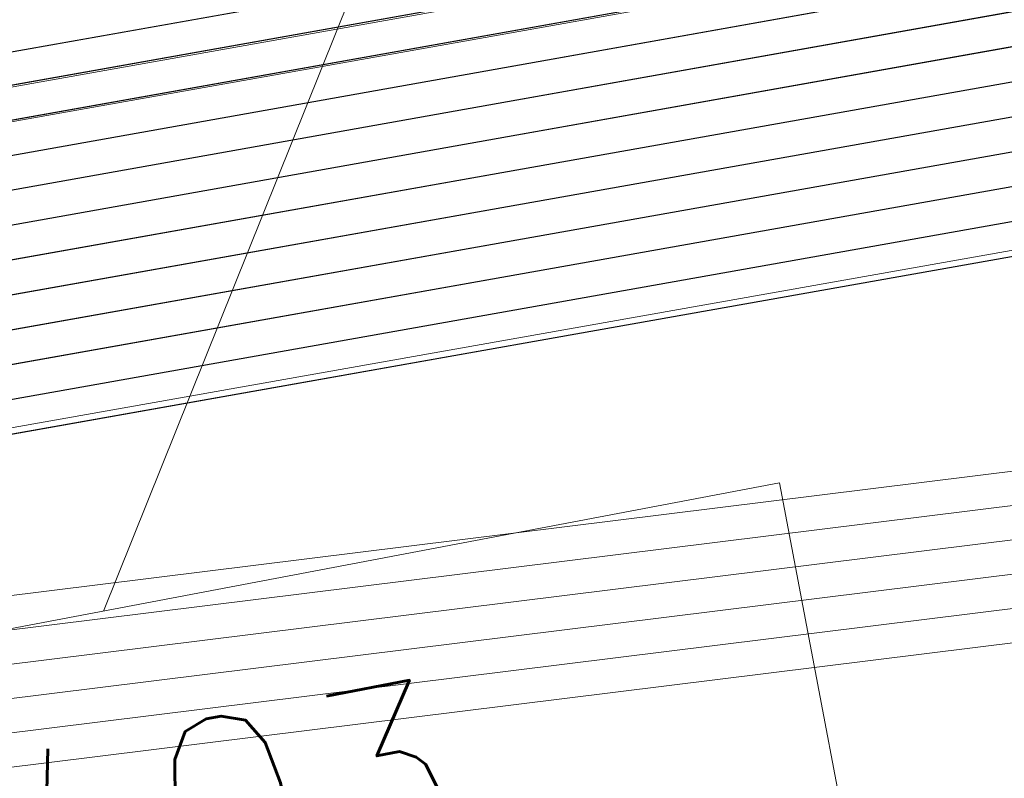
# Model space of a CAD drawing. Header units: metres. Extents: x -502 to 161, y -108 to 174.
# Tile 498 of 656: x -66.71 to -65.28, y -17.58 to -16.47. Entities that reach past the tile are written whole.
import ezdxf

# ---------------------------------------------------------------- set-up
doc = ezdxf.new("R2010")
doc.units = ezdxf.units.M
doc.header["$LTSCALE"] = 0.1
for name, color, linetype in [('BRI31-005.05-5p02-Koordinierung Lageplan 4. BA ZOB West 2022-06-15', 7, 'Continuous'), ('BRI31-005.06-5f07-Koordinierung Lageplan 4. BA ZOB Fernbusbahnh', 7, 'Continuous'), ('BRI32-005.02-5f05-Koordinierung Schemaplan 4 BA ZOB Teilbereich', 7, 'Continuous'), ('BRI32-005.03-5f06-Koordinierung Schemaplan 4 BA ZOB Teilbereich 2 Ost - Bahnhofsallee 2023-01-21', 7, 'Continuous')]:
    doc.layers.add(name, color=color, linetype=linetype)
doc.styles.add('Txt', font='txt_____.ttf')

msp = doc.modelspace()

# ---------------------------------------------------------------- linework, layer by layer
at = {"layer": 'BRI31-005.05-5p02-Koordinierung Lageplan 4. BA ZOB West 2022-06-15', "color": 116, "linetype": 'Continuous', "lineweight": 13, "true_color": 0x007f3f, "transparency": 33554687, "flags": 128}
for points in [[(-55.6527, -13.6584), (-59.3837, -14.2884), (-59.8707, -14.3754), (-61.3547, -14.6404), (-62.2037, -14.7924), (-62.5517, -14.8784), (-62.7277, -14.9854), (-63.4237, -15.4794), (-64.2987, -16.0824), (-64.8117, -16.1804), (-69.6547, -17.0434), (-75.4117, -17.9834), (-81.6807, -18.9484), (-88.8587, -20.2984), (-93.6347, -21.0284), (-98.8577, -21.9194)], [(-55.6447, -13.7074), (-59.3757, -14.3374), (-59.8617, -14.4244), (-61.3457, -14.6894), (-62.1937, -14.8414), (-62.5327, -14.9254), (-62.7007, -15.0274), (-63.3947, -15.5204), (-64.2787, -16.1294), (-64.8027, -16.2294), (-69.6467, -17.0924), (-75.4027, -18.0324), (-81.6717, -18.9974), (-88.8507, -20.3474), (-93.6267, -21.0774), (-98.8947, -21.9764)]]:
    msp.add_lwpolyline(points, dxfattribs=at)
at = {"layer": 'BRI31-005.05-5p02-Koordinierung Lageplan 4. BA ZOB West 2022-06-15', "color": 250, "linetype": 'Continuous', "lineweight": 25, "true_color": 0x333333, "transparency": 33554687, "flags": 128}
for points in [[(-179.1357, -29.7394), (-178.2047, -29.9074), (-176.5237, -30.3244), (-174.8367, -30.8434), (-162.8247, -32.5154), (-157.1227, -33.4214), (-150.6707, -32.1644), (-150.3757, -32.1054), (-126.7397, -27.5954), (-121.8107, -26.6854), (-104.5117, -23.3154), (-93.6067, -21.1744), (-88.8337, -20.4444), (-81.6527, -19.0944), (-75.3827, -18.1294), (-69.6317, -17.1894), (-64.2647, -16.2324), (-63.2977, -15.6984), (-62.6077, -15.0894), (-62.1947, -14.8414), (-59.6597, -14.3864), (-59.3767, -14.3364), (-55.6447, -13.7064)], [(-55.6367, -13.7554), (-59.3687, -14.3854), (-59.6507, -14.4354), (-62.1767, -14.8894), (-62.5777, -15.1304), (-63.2687, -15.7394), (-64.2477, -16.2804), (-69.6237, -17.2384), (-75.3737, -18.1784), (-81.6437, -19.1434), (-88.8257, -20.4934), (-93.5977, -21.2234), (-104.5017, -23.3644), (-121.8007, -26.7344), (-126.7307, -27.6444), (-150.3667, -32.1544), (-150.6607, -32.2134), (-157.1217, -33.4724), (-162.8317, -32.5644), (-174.8437, -30.8934), (-176.5357, -30.3734), (-178.2147, -29.9564), (-179.1357, -29.7904)], [(-55.6287, -13.8044), (-59.3607, -14.4344), (-59.6427, -14.4844), (-62.1587, -14.9374), (-62.5477, -15.1714), (-63.2397, -15.7804), (-64.2307, -16.3284), (-69.6157, -17.2874), (-75.3647, -18.2274), (-81.6347, -19.1924), (-88.8177, -20.5424), (-93.5887, -21.2724), (-104.4917, -23.4134), (-121.7907, -26.7834), (-126.7217, -27.6934), (-150.3577, -32.2034), (-150.6507, -32.2624), (-157.1207, -33.5234), (-162.8387, -32.6134), (-174.8507, -30.9434), (-176.5477, -30.4224), (-178.2247, -30.0054), (-179.1357, -29.8414)], [(-55.6207, -13.8534), (-59.3527, -14.4834), (-59.6277, -14.5324), (-62.1407, -14.9854), (-62.5177, -15.2124), (-63.2107, -15.8214), (-64.2137, -16.3764), (-69.6077, -17.3364), (-75.3557, -18.2764), (-81.6257, -19.2414), (-88.8097, -20.5914), (-93.5797, -21.3214), (-104.4817, -23.4624), (-121.7807, -26.8324), (-126.7127, -27.7424), (-150.3487, -32.2524), (-150.6407, -32.3114), (-157.1197, -33.5744), (-162.8457, -32.6624), (-174.8577, -30.9934), (-176.5597, -30.4714), (-178.2347, -30.0544), (-179.1357, -29.8924)], [(-55.6127, -13.9024), (-59.3447, -14.5324), (-59.6247, -14.5824), (-62.1227, -15.0334), (-62.4877, -15.2534), (-63.1817, -15.8624), (-64.1967, -16.4244), (-69.5997, -17.3854), (-75.3467, -18.3254), (-81.6167, -19.2904), (-88.8017, -20.6404), (-93.5707, -21.3704), (-104.4717, -23.5114), (-121.7707, -26.8814), (-126.7037, -27.7914), (-150.3397, -32.3014), (-150.6307, -32.3604), (-157.1187, -33.6254), (-162.8527, -32.7114), (-174.8647, -31.0434), (-176.5717, -30.5204), (-178.2447, -30.1034), (-179.1357, -29.9434)], [(-55.6047, -13.9514), (-59.3367, -14.5814), (-62.1047, -15.0814), (-62.4577, -15.2944), (-63.1527, -15.9034), (-64.1797, -16.4724), (-69.5917, -17.4344), (-75.3377, -18.3744), (-81.6077, -19.3394), (-88.7937, -20.6894), (-93.5617, -21.4194), (-104.4617, -23.5604), (-121.7607, -26.9304), (-126.6947, -27.8404), (-150.3307, -32.3504), (-150.6207, -32.4094), (-157.1177, -33.6764), (-162.8597, -32.7604), (-174.8717, -31.0934), (-176.5837, -30.5694), (-178.2547, -30.1524), (-179.1357, -29.9944)], [(-56.5667, -14.3244), (-56.9487, -14.6244), (-57.8377, -15.3484), (-58.3257, -15.4954), (-59.9937, -15.7044), (-61.6697, -15.9144), (-63.7887, -16.4534), (-69.5837, -17.4834), (-75.3287, -18.4234), (-81.5687, -19.5644), (-84.6457, -20.1594), (-93.6297, -21.6994), (-104.3877, -23.8594), (-121.7187, -27.1554), (-122.6217, -27.3224), (-126.1537, -27.9814), (-137.6357, -30.1594), (-150.2927, -32.5534), (-151.8867, -32.8594), (-157.0417, -33.8394), (-163.2567, -32.9244), (-174.3647, -31.3244), (-178.3997, -30.6854)], [(-56.5467, -14.3734), (-56.9177, -14.6634), (-57.8137, -15.3934), (-58.3107, -15.5434), (-58.9957, -15.6304), (-59.9877, -15.7544), (-61.6607, -15.9634), (-63.7777, -16.5024), (-69.5757, -17.5324), (-75.3197, -18.4724), (-81.5597, -19.6134), (-84.6367, -20.2084), (-93.6207, -21.7484), (-104.3777, -23.9084), (-121.7097, -27.2044), (-122.6127, -27.3714), (-126.1447, -28.0304), (-137.6267, -30.2084), (-150.2837, -32.6024), (-151.8777, -32.9084), (-157.0407, -33.8904), (-163.2637, -32.9734), (-174.3717, -31.3734), (-178.4067, -30.7344)], [(-56.5277, -14.4214), (-56.8867, -14.7024), (-57.7897, -15.4384), (-58.2967, -15.5914), (-58.9897, -15.6804), (-59.9817, -15.8044), (-61.6517, -16.0124), (-63.7667, -16.5514), (-69.5677, -17.5814), (-75.3107, -18.5214), (-81.5507, -19.6624), (-84.6277, -20.2574), (-93.6117, -21.7974), (-104.3677, -23.9574), (-121.7007, -27.2534), (-122.6037, -27.4204), (-126.1357, -28.0794), (-137.6177, -30.2574), (-150.2747, -32.6514), (-151.8687, -32.9574), (-154.1107, -33.3844)], [(-62.5057, -14.9114), (-62.7017, -15.0274), (-63.4007, -15.5204), (-64.2987, -16.1364), (-69.6477, -17.0914), (-75.4007, -18.0314), (-81.6707, -18.9964), (-88.8497, -20.3464), (-93.6247, -21.0764), (-104.5317, -23.2174), (-121.8307, -26.5874), (-126.7577, -27.4974), (-150.3937, -32.0074), (-150.6907, -32.0664), (-157.1247, -33.3194), (-162.8107, -32.4174), (-174.8227, -30.7434), (-176.4997, -30.2264), (-178.1847, -29.8094), (-179.1357, -29.6374)], [(-62.4797, -14.9544), (-62.6747, -15.0694), (-63.3727, -15.5614), (-64.2817, -16.1844), (-69.6397, -17.1404), (-75.3917, -18.0804), (-81.6617, -19.0454), (-88.8417, -20.3954), (-93.6157, -21.1254), (-104.5217, -23.2664), (-121.8207, -26.6364), (-126.7487, -27.5464), (-150.3847, -32.0564), (-150.6807, -32.1154), (-157.1237, -33.3704), (-162.8177, -32.4664), (-174.8297, -30.7934), (-176.5117, -30.2754), (-178.1947, -29.8584), (-179.1357, -29.6884)]]:
    msp.add_lwpolyline(points, dxfattribs=at)
at = {"layer": 'BRI31-005.05-5p02-Koordinierung Lageplan 4. BA ZOB West 2022-06-15', "color": 35, "linetype": 'Continuous', "lineweight": 13, "true_color": 0x99724c, "transparency": 33554687, "flags": 128}
msp.add_lwpolyline([(-56.5317, -14.4104), (-56.8937, -14.6954), (-57.7937, -15.4294), (-58.2987, -15.5824), (-58.9897, -15.6704), (-59.9837, -15.7944), (-61.6527, -16.0034), (-63.7687, -16.5424), (-69.5707, -17.5724), (-75.3137, -18.5124), (-81.5517, -19.6534), (-84.6287, -20.2484), (-93.6127, -21.7884), (-104.3697, -23.9484)], dxfattribs=at)
at = {"layer": 'BRI31-005.05-5p02-Koordinierung Lageplan 4. BA ZOB West 2022-06-15', "color": 7, "linetype": 'Continuous', "lineweight": 13, "transparency": 33554687, "flags": 128}
for points in [[(-61.4667, -16.5364), (-61.8967, -16.5874), (-64.8047, -17.0724), (-67.0677, -17.3534), (-81.2107, -19.8354), (-82.4137, -20.0454), (-83.9977, -20.3754), (-88.8717, -21.3944), (-93.5607, -22.0544), (-96.7847, -22.7254), (-98.7487, -23.1054), (-104.2927, -24.2564), (-104.8637, -24.3634), (-122.5617, -27.6464), (-126.0927, -28.3114), (-137.5747, -30.4814), (-151.2867, -33.0514), (-152.1117, -33.2054), (-156.9627, -34.1054), (-163.4867, -33.2114), (-174.4007, -31.5814), (-178.4277, -30.8814)], [(-61.4607, -16.5864), (-61.8897, -16.6374), (-64.7977, -17.1214), (-67.0607, -17.4024), (-81.2017, -19.8844), (-82.4047, -20.0944), (-83.9877, -20.4244), (-88.8627, -21.4434), (-93.5517, -22.1034), (-96.7747, -22.7744), (-98.7387, -23.1544), (-104.2827, -24.3054), (-104.8547, -24.4124), (-122.5527, -27.6954), (-126.0837, -28.3604), (-137.5657, -30.5304), (-151.2777, -33.1004), (-152.1027, -33.2544), (-156.9617, -34.1564), (-163.4937, -33.2604), (-174.4077, -31.6304), (-178.4347, -30.9304)], [(-178.4417, -30.9794), (-174.4147, -31.6794), (-163.5007, -33.3094), (-156.9607, -34.2074), (-152.0937, -33.3034), (-151.2687, -33.1494), (-137.5567, -30.5794), (-126.0747, -28.4094), (-122.5437, -27.7444), (-104.8457, -24.4614), (-104.2727, -24.3544), (-98.7287, -23.2034), (-96.7647, -22.8234), (-93.5427, -22.1524), (-88.8537, -21.4924), (-83.9777, -20.4734), (-82.3957, -20.1434), (-81.1927, -19.9334), (-67.0537, -17.4514), (-64.7907, -17.1704), (-61.8827, -16.6874), (-61.4547, -16.6364)], [(-61.4487, -16.6864), (-61.8757, -16.7374), (-64.7837, -17.2194), (-67.0467, -17.5004), (-81.1837, -19.9824), (-82.3867, -20.1924), (-83.9677, -20.5224), (-88.8447, -21.5414), (-93.5337, -22.2014), (-96.7547, -22.8724), (-98.7187, -23.2524), (-104.2627, -24.4034), (-104.8367, -24.5104), (-122.5347, -27.7934), (-126.0657, -28.4584), (-137.5477, -30.6284), (-151.2597, -33.1984), (-152.0847, -33.3524), (-156.9597, -34.2584), (-163.5077, -33.3584), (-174.4217, -31.7284), (-178.4487, -31.0284)], [(-178.4557, -31.0774), (-174.4287, -31.7774), (-163.5147, -33.4074), (-156.9587, -34.3094), (-152.0757, -33.4014), (-151.2507, -33.2474), (-137.5387, -30.6774), (-126.0567, -28.5074), (-122.5257, -27.8424), (-104.8277, -24.5594), (-104.2527, -24.4524), (-98.7087, -23.3014), (-96.7447, -22.9214), (-93.5247, -22.2504), (-88.8357, -21.5904), (-83.9577, -20.5714), (-82.3777, -20.2414), (-81.1747, -20.0314), (-67.0397, -17.5494), (-64.7767, -17.2684), (-61.8687, -16.7874), (-61.4427, -16.7364)], [(-178.4627, -31.1264), (-174.4357, -31.8264), (-163.5217, -33.4564), (-156.9577, -34.3604), (-152.0667, -33.4504), (-151.2417, -33.2964), (-137.5297, -30.7264), (-126.0477, -28.5564), (-122.5167, -27.8914), (-104.8187, -24.6084), (-104.2427, -24.5014), (-98.6987, -23.3504), (-96.7347, -22.9704), (-93.5157, -22.2994), (-88.8267, -21.6394), (-83.9477, -20.6204), (-82.3687, -20.2904), (-81.1657, -20.0804), (-67.0327, -17.5984), (-64.7697, -17.3174), (-61.8617, -16.8374), (-61.4367, -16.7864)]]:
    msp.add_lwpolyline(points, dxfattribs=at)
at = {"layer": 'BRI31-005.06-5f07-Koordinierung Lageplan 4. BA ZOB Fernbusbahnh', "color": 250, "linetype": 'Continuous', "lineweight": 20, "true_color": 0x333333, "transparency": 33554687, "flags": 128}
for points in [[(-179.1357, -29.7394), (-178.2047, -29.9074), (-176.5237, -30.3244), (-174.8367, -30.8434), (-162.8247, -32.5154), (-157.1227, -33.4214), (-150.6707, -32.1644), (-150.3757, -32.1054), (-126.7397, -27.5954), (-121.8107, -26.6854), (-104.5117, -23.3154), (-93.6067, -21.1744), (-88.8337, -20.4444), (-81.6527, -19.0944), (-75.3827, -18.1294), (-69.6317, -17.1894), (-64.2647, -16.2324), (-63.2977, -15.6984), (-62.6077, -15.0894), (-62.1947, -14.8414), (-59.6597, -14.3864), (-59.3767, -14.3364), (-55.6447, -13.7064)], [(-55.6367, -13.7554), (-59.3687, -14.3854), (-59.6507, -14.4354), (-62.1767, -14.8894), (-62.5777, -15.1304), (-63.2687, -15.7394), (-64.2477, -16.2804), (-69.6237, -17.2384), (-75.3737, -18.1784), (-81.6437, -19.1434), (-88.8257, -20.4934), (-93.5977, -21.2234), (-104.5017, -23.3644), (-121.8007, -26.7344), (-126.7307, -27.6444), (-150.3667, -32.1544), (-150.6607, -32.2134), (-157.1217, -33.4724), (-162.8317, -32.5644), (-174.8437, -30.8934), (-176.5357, -30.3734), (-178.2147, -29.9564), (-179.1357, -29.7904)], [(-55.6287, -13.8044), (-59.3607, -14.4344), (-59.6427, -14.4844), (-62.1587, -14.9374), (-62.5477, -15.1714), (-63.2397, -15.7804), (-64.2307, -16.3284), (-69.6157, -17.2874), (-75.3647, -18.2274), (-81.6347, -19.1924), (-88.8177, -20.5424), (-93.5887, -21.2724), (-104.4917, -23.4134), (-121.7907, -26.7834), (-126.7217, -27.6934), (-150.3577, -32.2034), (-150.6507, -32.2624), (-157.1207, -33.5234), (-162.8387, -32.6134), (-174.8507, -30.9434), (-176.5477, -30.4224), (-178.2247, -30.0054), (-179.1357, -29.8414)], [(-55.6207, -13.8534), (-59.3527, -14.4834), (-59.6277, -14.5324), (-62.1407, -14.9854), (-62.5177, -15.2124), (-63.2107, -15.8214), (-64.2137, -16.3764), (-69.6077, -17.3364), (-75.3557, -18.2764), (-81.6257, -19.2414), (-88.8097, -20.5914), (-93.5797, -21.3214), (-104.4817, -23.4624), (-121.7807, -26.8324), (-126.7127, -27.7424), (-150.3487, -32.2524), (-150.6407, -32.3114), (-157.1197, -33.5744), (-162.8457, -32.6624), (-174.8577, -30.9934), (-176.5597, -30.4714), (-178.2347, -30.0544), (-179.1357, -29.8924)], [(-55.6127, -13.9024), (-59.3447, -14.5324), (-59.6247, -14.5824), (-62.1227, -15.0334), (-62.4877, -15.2534), (-63.1817, -15.8624), (-64.1967, -16.4244), (-69.5997, -17.3854), (-75.3467, -18.3254), (-81.6167, -19.2904), (-88.8017, -20.6404), (-93.5707, -21.3704), (-104.4717, -23.5114), (-121.7707, -26.8814), (-126.7037, -27.7914), (-150.3397, -32.3014), (-150.6307, -32.3604), (-157.1187, -33.6254), (-162.8527, -32.7114), (-174.8647, -31.0434), (-176.5717, -30.5204), (-178.2447, -30.1034), (-179.1357, -29.9434)], [(-55.6047, -13.9514), (-59.3367, -14.5814), (-62.1047, -15.0814), (-62.4577, -15.2944), (-63.1527, -15.9034), (-64.1797, -16.4724), (-69.5917, -17.4344), (-75.3377, -18.3744), (-81.6077, -19.3394), (-88.7937, -20.6894), (-93.5617, -21.4194), (-104.4617, -23.5604), (-121.7607, -26.9304), (-126.6947, -27.8404), (-150.3307, -32.3504), (-150.6207, -32.4094), (-157.1177, -33.6764), (-162.8597, -32.7604), (-174.8717, -31.0934), (-176.5837, -30.5694), (-178.2547, -30.1524), (-179.1357, -29.9944)], [(-56.5667, -14.3244), (-56.9487, -14.6244), (-57.8377, -15.3484), (-58.3257, -15.4954), (-59.9937, -15.7044), (-61.6697, -15.9144), (-63.7887, -16.4534), (-69.5837, -17.4834), (-75.3287, -18.4234), (-81.5687, -19.5644), (-84.6457, -20.1594), (-93.6297, -21.6994), (-104.3877, -23.8594), (-121.7187, -27.1554), (-122.6217, -27.3224), (-126.1537, -27.9814), (-137.6357, -30.1594), (-150.2927, -32.5534), (-151.8867, -32.8594), (-157.0417, -33.8394), (-163.2567, -32.9244), (-174.3647, -31.3244), (-178.3997, -30.6854)], [(-56.5467, -14.3734), (-56.9177, -14.6634), (-57.8137, -15.3934), (-58.3107, -15.5434), (-58.9957, -15.6304), (-59.9877, -15.7544), (-61.6607, -15.9634), (-63.7777, -16.5024), (-69.5757, -17.5324), (-75.3197, -18.4724), (-81.5597, -19.6134), (-84.6367, -20.2084), (-93.6207, -21.7484), (-104.3777, -23.9084), (-121.7097, -27.2044), (-122.6127, -27.3714), (-126.1447, -28.0304), (-137.6267, -30.2084), (-150.2837, -32.6024), (-151.8777, -32.9084), (-157.0407, -33.8904), (-163.2637, -32.9734), (-174.3717, -31.3734), (-178.4067, -30.7344)], [(-62.5057, -14.9114), (-62.7017, -15.0274), (-63.4007, -15.5204), (-64.2987, -16.1364), (-69.6477, -17.0914), (-75.4007, -18.0314), (-81.6707, -18.9964), (-88.8497, -20.3464), (-93.6247, -21.0764), (-104.5317, -23.2174), (-121.8307, -26.5874), (-126.7577, -27.4974), (-150.3937, -32.0074), (-150.6907, -32.0664), (-157.1247, -33.3194), (-162.8107, -32.4174), (-174.8227, -30.7434), (-176.4997, -30.2264), (-178.1847, -29.8094), (-179.1357, -29.6374)], [(-62.4797, -14.9544), (-62.6747, -15.0694), (-63.3727, -15.5614), (-64.2817, -16.1844), (-69.6397, -17.1404), (-75.3917, -18.0804), (-81.6617, -19.0454), (-88.8417, -20.3954), (-93.6157, -21.1254), (-104.5217, -23.2664), (-121.8207, -26.6364), (-126.7487, -27.5464), (-150.3847, -32.0564), (-150.6807, -32.1154), (-157.1237, -33.3704), (-162.8177, -32.4664), (-174.8297, -30.7934), (-176.5117, -30.2754), (-178.1947, -29.8584), (-179.1357, -29.6884)]]:
    msp.add_lwpolyline(points, dxfattribs=at)
at = {"layer": 'BRI31-005.06-5f07-Koordinierung Lageplan 4. BA ZOB Fernbusbahnh', "color": 7, "linetype": 'Continuous', "lineweight": 9, "transparency": 33554687, "flags": 128}
for points in [[(-61.4667, -16.5364), (-61.8967, -16.5874), (-64.8047, -17.0724), (-67.0677, -17.3534), (-81.2107, -19.8354), (-82.4137, -20.0454), (-83.9977, -20.3754), (-88.8717, -21.3944), (-93.5607, -22.0544), (-96.7847, -22.7254), (-98.7487, -23.1054), (-104.2927, -24.2564), (-104.8637, -24.3634), (-122.5617, -27.6464), (-126.0927, -28.3114), (-137.5747, -30.4814), (-151.2867, -33.0514), (-152.1117, -33.2054), (-156.9627, -34.1054), (-163.4867, -33.2114), (-174.4007, -31.5814), (-178.4277, -30.8814)], [(-61.4607, -16.5864), (-61.8897, -16.6374), (-64.7977, -17.1214), (-67.0607, -17.4024), (-81.2017, -19.8844), (-82.4047, -20.0944), (-83.9877, -20.4244), (-88.8627, -21.4434), (-93.5517, -22.1034), (-96.7747, -22.7744), (-98.7387, -23.1544), (-104.2827, -24.3054), (-104.8547, -24.4124), (-122.5527, -27.6954), (-126.0837, -28.3604), (-137.5657, -30.5304), (-151.2777, -33.1004), (-152.1027, -33.2544), (-156.9617, -34.1564), (-163.4937, -33.2604), (-174.4077, -31.6304), (-178.4347, -30.9304)], [(-178.4417, -30.9794), (-174.4147, -31.6794), (-163.5007, -33.3094), (-156.9607, -34.2074), (-152.0937, -33.3034), (-151.2687, -33.1494), (-137.5567, -30.5794), (-126.0747, -28.4094), (-122.5437, -27.7444), (-104.8457, -24.4614), (-104.2727, -24.3544), (-98.7287, -23.2034), (-96.7647, -22.8234), (-93.5427, -22.1524), (-88.8537, -21.4924), (-83.9777, -20.4734), (-82.3957, -20.1434), (-81.1927, -19.9334), (-67.0537, -17.4514), (-64.7907, -17.1704), (-61.8827, -16.6874), (-61.4547, -16.6364)], [(-61.4487, -16.6864), (-61.8757, -16.7374), (-64.7837, -17.2194), (-67.0467, -17.5004), (-81.1837, -19.9824), (-82.3867, -20.1924), (-83.9677, -20.5224), (-88.8447, -21.5414), (-93.5337, -22.2014), (-96.7547, -22.8724), (-98.7187, -23.2524), (-104.2627, -24.4034), (-104.8367, -24.5104), (-122.5347, -27.7934), (-126.0657, -28.4584), (-137.5477, -30.6284), (-151.2597, -33.1984), (-152.0847, -33.3524), (-156.9597, -34.2584), (-163.5077, -33.3584), (-174.4217, -31.7284), (-178.4487, -31.0284)], [(-178.4557, -31.0774), (-174.4287, -31.7774), (-163.5147, -33.4074), (-156.9587, -34.3094), (-152.0757, -33.4014), (-151.2507, -33.2474), (-137.5387, -30.6774), (-126.0567, -28.5074), (-122.5257, -27.8424), (-104.8277, -24.5594), (-104.2527, -24.4524), (-98.7087, -23.3014), (-96.7447, -22.9214), (-93.5247, -22.2504), (-88.8357, -21.5904), (-83.9577, -20.5714), (-82.3777, -20.2414), (-81.1747, -20.0314), (-67.0397, -17.5494), (-64.7767, -17.2684), (-61.8687, -16.7874), (-61.4427, -16.7364)], [(-178.4627, -31.1264), (-174.4357, -31.8264), (-163.5217, -33.4564), (-156.9577, -34.3604), (-152.0667, -33.4504), (-151.2417, -33.2964), (-137.5297, -30.7264), (-126.0477, -28.5564), (-122.5167, -27.8914), (-104.8187, -24.6084), (-104.2427, -24.5014), (-98.6987, -23.3504), (-96.7347, -22.9704), (-93.5157, -22.2994), (-88.8267, -21.6394), (-83.9477, -20.6204), (-82.3687, -20.2904), (-81.1657, -20.0804), (-67.0327, -17.5984), (-64.7697, -17.3174), (-61.8617, -16.8374), (-61.4367, -16.7864)]]:
    msp.add_lwpolyline(points, dxfattribs=at)
at = {"layer": 'BRI32-005.02-5f05-Koordinierung Schemaplan 4 BA ZOB Teilbereich', "color": 116, "linetype": 'Continuous', "lineweight": 13, "true_color": 0x007f3f, "transparency": 33554687, "flags": 128}
for points in [[(-55.6527, -13.6584), (-59.3837, -14.2884), (-59.8707, -14.3754), (-61.3547, -14.6404), (-62.2037, -14.7924), (-62.5517, -14.8784), (-62.7277, -14.9854), (-63.4237, -15.4794), (-64.2987, -16.0824), (-64.8117, -16.1804), (-69.6547, -17.0434), (-75.4117, -17.9834), (-81.6807, -18.9484), (-88.8587, -20.2984), (-93.6347, -21.0284), (-98.8577, -21.9194)], [(-55.6447, -13.7074), (-59.3757, -14.3374), (-59.8617, -14.4244), (-61.3457, -14.6894), (-62.1937, -14.8414), (-62.5327, -14.9254), (-62.7007, -15.0274), (-63.3947, -15.5204), (-64.2787, -16.1294), (-64.8027, -16.2294), (-69.6467, -17.0924), (-75.4027, -18.0324), (-81.6717, -18.9974), (-88.8507, -20.3474), (-93.6267, -21.0774), (-98.8947, -21.9764)], [(-55.6367, -13.7564), (-59.3677, -14.3864), (-59.8527, -14.4734), (-61.3367, -14.7384), (-62.1837, -14.8904), (-62.5137, -14.9724), (-62.6737, -15.0694), (-63.3657, -15.5614), (-64.2587, -16.1764), (-64.7937, -16.2784), (-69.6387, -17.1414), (-75.3937, -18.0814), (-81.6627, -19.0464), (-88.8427, -20.3964), (-93.6187, -21.1264), (-96.6407, -21.6424), (-97.0907, -21.5164), (-97.3757, -21.1154), (-98.0337, -17.5034), (-97.8377, -17.4674)]]:
    msp.add_lwpolyline(points, dxfattribs=at)
at = {"layer": 'BRI32-005.02-5f05-Koordinierung Schemaplan 4 BA ZOB Teilbereich', "color": 251, "linetype": 'Continuous', "lineweight": 13, "true_color": 0x5b5b5b, "transparency": 33554687, "flags": 128}
msp.add_lwpolyline([(-97.9357, -17.4854), (-97.2817, -21.0754), (-97.0297, -21.4294), (-96.6357, -21.5404), (-93.6347, -21.0274), (-88.8597, -20.2974), (-81.6797, -18.9474), (-75.4097, -17.9824), (-69.6557, -17.0424), (-64.8117, -16.1804), (-64.2977, -16.0824), (-63.4227, -15.4794), (-62.7287, -14.9854), (-62.5527, -14.8794), (-62.2047, -14.7924), (-61.3547, -14.6404), (-59.8707, -14.3754), (-59.3847, -14.2874), (-55.6527, -13.6574)], dxfattribs=at)
at = {"layer": 'BRI32-005.02-5f05-Koordinierung Schemaplan 4 BA ZOB Teilbereich', "color": 250, "linetype": 'Continuous', "lineweight": 25, "true_color": 0x333333, "transparency": 33554687, "flags": 128}
for points in [[(-179.1357, -29.7394), (-178.2047, -29.9074), (-176.5237, -30.3244), (-174.8367, -30.8434), (-162.8247, -32.5154), (-157.1227, -33.4214), (-150.6707, -32.1644), (-150.3757, -32.1054), (-126.7397, -27.5954), (-121.8107, -26.6854), (-104.5117, -23.3154), (-93.6067, -21.1744), (-88.8337, -20.4444), (-81.6527, -19.0944), (-75.3827, -18.1294), (-69.6317, -17.1894), (-64.2647, -16.2324), (-63.2977, -15.6984), (-62.6077, -15.0894), (-62.1947, -14.8414), (-59.6597, -14.3864), (-59.3767, -14.3364), (-55.6447, -13.7064)], [(-55.6367, -13.7554), (-59.3687, -14.3854), (-59.6507, -14.4354), (-62.1767, -14.8894), (-62.5777, -15.1304), (-63.2687, -15.7394), (-64.2477, -16.2804), (-69.6237, -17.2384), (-75.3737, -18.1784), (-81.6437, -19.1434), (-88.8257, -20.4934), (-93.5977, -21.2234), (-104.5017, -23.3644), (-121.8007, -26.7344), (-126.7307, -27.6444), (-150.3667, -32.1544), (-150.6607, -32.2134), (-157.1217, -33.4724), (-162.8317, -32.5644), (-174.8437, -30.8934), (-176.5357, -30.3734), (-178.2147, -29.9564), (-179.1357, -29.7904)], [(-55.6287, -13.8044), (-59.3607, -14.4344), (-59.6427, -14.4844), (-62.1587, -14.9374), (-62.5477, -15.1714), (-63.2397, -15.7804), (-64.2307, -16.3284), (-69.6157, -17.2874), (-75.3647, -18.2274), (-81.6347, -19.1924), (-88.8177, -20.5424), (-93.5887, -21.2724), (-104.4917, -23.4134), (-121.7907, -26.7834), (-126.7217, -27.6934), (-150.3577, -32.2034), (-150.6507, -32.2624), (-157.1207, -33.5234), (-162.8387, -32.6134), (-174.8507, -30.9434), (-176.5477, -30.4224), (-178.2247, -30.0054), (-179.1357, -29.8414)], [(-55.6207, -13.8534), (-59.3527, -14.4834), (-59.6277, -14.5324), (-62.1407, -14.9854), (-62.5177, -15.2124), (-63.2107, -15.8214), (-64.2137, -16.3764), (-69.6077, -17.3364), (-75.3557, -18.2764), (-81.6257, -19.2414), (-88.8097, -20.5914), (-93.5797, -21.3214), (-104.4817, -23.4624), (-121.7807, -26.8324), (-126.7127, -27.7424), (-150.3487, -32.2524), (-150.6407, -32.3114), (-157.1197, -33.5744), (-162.8457, -32.6624), (-174.8577, -30.9934), (-176.5597, -30.4714), (-178.2347, -30.0544), (-179.1357, -29.8924)], [(-55.6127, -13.9024), (-59.3447, -14.5324), (-59.6247, -14.5824), (-62.1227, -15.0334), (-62.4877, -15.2534), (-63.1817, -15.8624), (-64.1967, -16.4244), (-69.5997, -17.3854), (-75.3467, -18.3254), (-81.6167, -19.2904), (-88.8017, -20.6404), (-93.5707, -21.3704), (-104.4717, -23.5114), (-121.7707, -26.8814), (-126.7037, -27.7914), (-150.3397, -32.3014), (-150.6307, -32.3604), (-157.1187, -33.6254), (-162.8527, -32.7114), (-174.8647, -31.0434), (-176.5717, -30.5204), (-178.2447, -30.1034), (-179.1357, -29.9434)], [(-55.6047, -13.9514), (-59.3367, -14.5814), (-62.1047, -15.0814), (-62.4577, -15.2944), (-63.1527, -15.9034), (-64.1797, -16.4724), (-69.5917, -17.4344), (-75.3377, -18.3744), (-81.6077, -19.3394), (-88.7937, -20.6894), (-93.5617, -21.4194), (-104.4617, -23.5604), (-121.7607, -26.9304), (-126.6947, -27.8404), (-150.3307, -32.3504), (-150.6207, -32.4094), (-157.1177, -33.6764), (-162.8597, -32.7604), (-174.8717, -31.0934), (-176.5837, -30.5694), (-178.2547, -30.1524), (-179.1357, -29.9944)], [(-56.5667, -14.3244), (-56.9487, -14.6244), (-57.8377, -15.3484), (-58.3257, -15.4954), (-59.9937, -15.7044), (-61.6697, -15.9144), (-63.7887, -16.4534), (-69.5837, -17.4834), (-75.3287, -18.4234), (-81.5687, -19.5644), (-84.6457, -20.1594), (-93.6297, -21.6994), (-104.3877, -23.8594), (-121.7187, -27.1554), (-122.6217, -27.3224), (-126.1537, -27.9814), (-137.6357, -30.1594), (-150.2927, -32.5534), (-151.8867, -32.8594), (-157.0417, -33.8394), (-163.2567, -32.9244), (-174.3647, -31.3244), (-178.3997, -30.6854)], [(-56.5467, -14.3734), (-56.9177, -14.6634), (-57.8137, -15.3934), (-58.3107, -15.5434), (-58.9957, -15.6304), (-59.9877, -15.7544), (-61.6607, -15.9634), (-63.7777, -16.5024), (-69.5757, -17.5324), (-75.3197, -18.4724), (-81.5597, -19.6134), (-84.6367, -20.2084), (-93.6207, -21.7484), (-104.3777, -23.9084), (-121.7097, -27.2044), (-122.6127, -27.3714), (-126.1447, -28.0304), (-137.6267, -30.2084), (-150.2837, -32.6024), (-151.8777, -32.9084), (-157.0407, -33.8904), (-163.2637, -32.9734), (-174.3717, -31.3734), (-178.4067, -30.7344)], [(-56.5277, -14.4214), (-56.8867, -14.7024), (-57.7897, -15.4384), (-58.2967, -15.5914), (-58.9897, -15.6804), (-59.9817, -15.8044), (-61.6517, -16.0124), (-63.7667, -16.5514), (-69.5677, -17.5814), (-75.3107, -18.5214), (-81.5507, -19.6624), (-84.6277, -20.2574), (-93.6117, -21.7974), (-104.3677, -23.9574), (-121.7007, -27.2534), (-122.6037, -27.4204), (-126.1357, -28.0794), (-137.6177, -30.2574), (-150.2747, -32.6514), (-151.8687, -32.9574), (-154.1107, -33.3844)]]:
    msp.add_lwpolyline(points, dxfattribs=at)
at = {"layer": 'BRI32-005.02-5f05-Koordinierung Schemaplan 4 BA ZOB Teilbereich', "color": 35, "linetype": 'Continuous', "lineweight": 13, "true_color": 0x99724c, "transparency": 33554687, "flags": 128}
msp.add_lwpolyline([(-56.5317, -14.4104), (-56.8937, -14.6954), (-57.7937, -15.4294), (-58.2987, -15.5824), (-58.9897, -15.6704), (-59.9837, -15.7944), (-61.6527, -16.0034), (-63.7687, -16.5424), (-69.5707, -17.5724), (-75.3137, -18.5124), (-81.5517, -19.6534), (-84.6287, -20.2484), (-93.6127, -21.7884), (-104.3697, -23.9484)], dxfattribs=at)
at = {"layer": 'BRI32-005.03-5f06-Koordinierung Schemaplan 4 BA ZOB Teilbereich 2 Ost - Bahnhofsallee 2023-01-21', "color": 1, "linetype": 'Continuous', "lineweight": 20, "true_color": 0xff0000, "transparency": 33554687}
msp.add_line((-65.6931, -15.097), (-66.5919, -17.3334), dxfattribs=at)
at = {"layer": 'BRI32-005.03-5f06-Koordinierung Schemaplan 4 BA ZOB Teilbereich 2 Ost - Bahnhofsallee 2023-01-21', "color": 116, "linetype": 'Continuous', "lineweight": 9, "true_color": 0x007f3f, "transparency": 33554687, "flags": 128}
for points in [[(-55.6527, -13.6584), (-59.3837, -14.2884), (-59.8707, -14.3754), (-61.3547, -14.6404), (-62.2037, -14.7924), (-62.5517, -14.8784), (-62.7277, -14.9854), (-63.4237, -15.4794), (-64.2987, -16.0824), (-64.8117, -16.1804), (-69.6547, -17.0434), (-75.4117, -17.9834), (-81.6807, -18.9484), (-88.8587, -20.2984), (-93.6347, -21.0284), (-98.8577, -21.9194)], [(-55.6447, -13.7074), (-59.3757, -14.3374), (-59.8617, -14.4244), (-61.3457, -14.6894), (-62.1937, -14.8414), (-62.5327, -14.9254), (-62.7007, -15.0274), (-63.3947, -15.5204), (-64.2787, -16.1294), (-64.8027, -16.2294), (-69.6467, -17.0924), (-75.4027, -18.0324), (-81.6717, -18.9974), (-88.8507, -20.3474), (-93.6267, -21.0774), (-98.8947, -21.9764)], [(-55.6367, -13.7564), (-59.3677, -14.3864), (-59.8527, -14.4734), (-61.3367, -14.7384), (-62.1837, -14.8904), (-62.5137, -14.9724), (-62.6737, -15.0694), (-63.3657, -15.5614), (-64.2587, -16.1764), (-64.7937, -16.2784), (-69.6387, -17.1414), (-75.3937, -18.0814), (-81.6627, -19.0464), (-88.8427, -20.3964), (-93.6187, -21.1264), (-96.6407, -21.6424), (-97.0907, -21.5164), (-97.3757, -21.1154), (-98.0337, -17.5034), (-97.8377, -17.4674)]]:
    msp.add_lwpolyline(points, dxfattribs=at)
at = {"layer": 'BRI32-005.03-5f06-Koordinierung Schemaplan 4 BA ZOB Teilbereich 2 Ost - Bahnhofsallee 2023-01-21', "color": 251, "linetype": 'Continuous', "lineweight": 9, "true_color": 0x5b5b5b, "transparency": 33554687, "flags": 128}
msp.add_lwpolyline([(-97.9357, -17.4854), (-97.2817, -21.0754), (-97.0297, -21.4294), (-96.6357, -21.5404), (-93.6347, -21.0274), (-88.8597, -20.2974), (-81.6797, -18.9474), (-75.4097, -17.9824), (-69.6557, -17.0424), (-64.8117, -16.1804), (-64.2977, -16.0824), (-63.4227, -15.4794), (-62.7287, -14.9854), (-62.5527, -14.8794), (-62.2047, -14.7924), (-61.3547, -14.6404), (-59.8707, -14.3754), (-59.3847, -14.2874), (-55.6527, -13.6574)], dxfattribs=at)
at = {"layer": 'BRI32-005.03-5f06-Koordinierung Schemaplan 4 BA ZOB Teilbereich 2 Ost - Bahnhofsallee 2023-01-21', "color": 250, "linetype": 'Continuous', "lineweight": 20, "true_color": 0x333333, "transparency": 33554687, "flags": 128}
for points in [[(-179.1357, -29.7394), (-178.2047, -29.9074), (-176.5237, -30.3244), (-174.8367, -30.8434), (-162.8247, -32.5154), (-157.1227, -33.4214), (-150.6707, -32.1644), (-150.3757, -32.1054), (-126.7397, -27.5954), (-121.8107, -26.6854), (-104.5117, -23.3154), (-93.6067, -21.1744), (-88.8337, -20.4444), (-81.6527, -19.0944), (-75.3827, -18.1294), (-69.6317, -17.1894), (-64.2647, -16.2324), (-63.2977, -15.6984), (-62.6077, -15.0894), (-62.1947, -14.8414), (-59.6597, -14.3864), (-59.3767, -14.3364), (-55.6447, -13.7064)], [(-55.6367, -13.7554), (-59.3687, -14.3854), (-59.6507, -14.4354), (-62.1767, -14.8894), (-62.5777, -15.1304), (-63.2687, -15.7394), (-64.2477, -16.2804), (-69.6237, -17.2384), (-75.3737, -18.1784), (-81.6437, -19.1434), (-88.8257, -20.4934), (-93.5977, -21.2234), (-104.5017, -23.3644), (-121.8007, -26.7344), (-126.7307, -27.6444), (-150.3667, -32.1544), (-150.6607, -32.2134), (-157.1217, -33.4724), (-162.8317, -32.5644), (-174.8437, -30.8934), (-176.5357, -30.3734), (-178.2147, -29.9564), (-179.1357, -29.7904)], [(-55.6287, -13.8044), (-59.3607, -14.4344), (-59.6427, -14.4844), (-62.1587, -14.9374), (-62.5477, -15.1714), (-63.2397, -15.7804), (-64.2307, -16.3284), (-69.6157, -17.2874), (-75.3647, -18.2274), (-81.6347, -19.1924), (-88.8177, -20.5424), (-93.5887, -21.2724), (-104.4917, -23.4134), (-121.7907, -26.7834), (-126.7217, -27.6934), (-150.3577, -32.2034), (-150.6507, -32.2624), (-157.1207, -33.5234), (-162.8387, -32.6134), (-174.8507, -30.9434), (-176.5477, -30.4224), (-178.2247, -30.0054), (-179.1357, -29.8414)], [(-55.6207, -13.8534), (-59.3527, -14.4834), (-59.6277, -14.5324), (-62.1407, -14.9854), (-62.5177, -15.2124), (-63.2107, -15.8214), (-64.2137, -16.3764), (-69.6077, -17.3364), (-75.3557, -18.2764), (-81.6257, -19.2414), (-88.8097, -20.5914), (-93.5797, -21.3214), (-104.4817, -23.4624), (-121.7807, -26.8324), (-126.7127, -27.7424), (-150.3487, -32.2524), (-150.6407, -32.3114), (-157.1197, -33.5744), (-162.8457, -32.6624), (-174.8577, -30.9934), (-176.5597, -30.4714), (-178.2347, -30.0544), (-179.1357, -29.8924)], [(-55.6127, -13.9024), (-59.3447, -14.5324), (-59.6247, -14.5824), (-62.1227, -15.0334), (-62.4877, -15.2534), (-63.1817, -15.8624), (-64.1967, -16.4244), (-69.5997, -17.3854), (-75.3467, -18.3254), (-81.6167, -19.2904), (-88.8017, -20.6404), (-93.5707, -21.3704), (-104.4717, -23.5114), (-121.7707, -26.8814), (-126.7037, -27.7914), (-150.3397, -32.3014), (-150.6307, -32.3604), (-157.1187, -33.6254), (-162.8527, -32.7114), (-174.8647, -31.0434), (-176.5717, -30.5204), (-178.2447, -30.1034), (-179.1357, -29.9434)], [(-55.6047, -13.9514), (-59.3367, -14.5814), (-62.1047, -15.0814), (-62.4577, -15.2944), (-63.1527, -15.9034), (-64.1797, -16.4724), (-69.5917, -17.4344), (-75.3377, -18.3744), (-81.6077, -19.3394), (-88.7937, -20.6894), (-93.5617, -21.4194), (-104.4617, -23.5604), (-121.7607, -26.9304), (-126.6947, -27.8404), (-150.3307, -32.3504), (-150.6207, -32.4094), (-157.1177, -33.6764), (-162.8597, -32.7604), (-174.8717, -31.0934), (-176.5837, -30.5694), (-178.2547, -30.1524), (-179.1357, -29.9944)], [(-56.5667, -14.3244), (-56.9487, -14.6244), (-57.8377, -15.3484), (-58.3257, -15.4954), (-59.9937, -15.7044), (-61.6697, -15.9144), (-63.7887, -16.4534), (-69.5837, -17.4834), (-75.3287, -18.4234), (-81.5687, -19.5644), (-84.6457, -20.1594), (-93.6297, -21.6994), (-104.3877, -23.8594), (-121.7187, -27.1554), (-122.6217, -27.3224), (-126.1537, -27.9814), (-137.6357, -30.1594), (-150.2927, -32.5534), (-151.8867, -32.8594), (-157.0417, -33.8394), (-163.2567, -32.9244), (-174.3647, -31.3244), (-178.3997, -30.6854)], [(-56.5467, -14.3734), (-56.9177, -14.6634), (-57.8137, -15.3934), (-58.3107, -15.5434), (-58.9957, -15.6304), (-59.9877, -15.7544), (-61.6607, -15.9634), (-63.7777, -16.5024), (-69.5757, -17.5324), (-75.3197, -18.4724), (-81.5597, -19.6134), (-84.6367, -20.2084), (-93.6207, -21.7484), (-104.3777, -23.9084), (-121.7097, -27.2044), (-122.6127, -27.3714), (-126.1447, -28.0304), (-137.6267, -30.2084), (-150.2837, -32.6024), (-151.8777, -32.9084), (-157.0407, -33.8904), (-163.2637, -32.9734), (-174.3717, -31.3734), (-178.4067, -30.7344)], [(-56.5277, -14.4214), (-56.8867, -14.7024), (-57.7897, -15.4384), (-58.2967, -15.5914), (-58.9897, -15.6804), (-59.9817, -15.8044), (-61.6517, -16.0124), (-63.7667, -16.5514), (-69.5677, -17.5814), (-75.3107, -18.5214), (-81.5507, -19.6624), (-84.6277, -20.2574), (-93.6117, -21.7974), (-104.3677, -23.9574), (-121.7007, -27.2534), (-122.6037, -27.4204), (-126.1357, -28.0794), (-137.6177, -30.2574), (-150.2747, -32.6514), (-151.8687, -32.9574), (-154.1107, -33.3844)], [(-62.5057, -14.9114), (-62.7017, -15.0274), (-63.4007, -15.5204), (-64.2987, -16.1364), (-69.6477, -17.0914), (-75.4007, -18.0314), (-81.6707, -18.9964), (-88.8497, -20.3464), (-93.6247, -21.0764), (-104.5317, -23.2174), (-121.8307, -26.5874), (-126.7577, -27.4974), (-150.3937, -32.0074), (-150.6907, -32.0664), (-157.1247, -33.3194), (-162.8107, -32.4174), (-174.8227, -30.7434), (-176.4997, -30.2264), (-178.1847, -29.8094), (-179.1357, -29.6374)], [(-62.4797, -14.9544), (-62.6747, -15.0694), (-63.3727, -15.5614), (-64.2817, -16.1844), (-69.6397, -17.1404), (-75.3917, -18.0804), (-81.6617, -19.0454), (-88.8417, -20.3954), (-93.6157, -21.1254), (-104.5217, -23.2664), (-121.8207, -26.6364), (-126.7487, -27.5464), (-150.3847, -32.0564), (-150.6807, -32.1154), (-157.1237, -33.3704), (-162.8177, -32.4664), (-174.8297, -30.7934), (-176.5117, -30.2754), (-178.1947, -29.8584), (-179.1357, -29.6884)]]:
    msp.add_lwpolyline(points, dxfattribs=at)
at = {"layer": 'BRI32-005.03-5f06-Koordinierung Schemaplan 4 BA ZOB Teilbereich 2 Ost - Bahnhofsallee 2023-01-21', "color": 35, "linetype": 'Continuous', "lineweight": 9, "true_color": 0x99724c, "transparency": 33554687, "flags": 128}
msp.add_lwpolyline([(-56.5317, -14.4104), (-56.8937, -14.6954), (-57.7937, -15.4294), (-58.2987, -15.5824), (-58.9897, -15.6704), (-59.9837, -15.7944), (-61.6527, -16.0034), (-63.7687, -16.5424), (-69.5707, -17.5724), (-75.3137, -18.5124), (-81.5517, -19.6534), (-84.6287, -20.2484), (-93.6127, -21.7884), (-104.3697, -23.9484)], dxfattribs=at)
at = {"layer": 'BRI32-005.03-5f06-Koordinierung Schemaplan 4 BA ZOB Teilbereich 2 Ost - Bahnhofsallee 2023-01-21', "color": 7, "linetype": 'Continuous', "lineweight": 9, "transparency": 33554687, "flags": 128}
for points in [[(-61.4667, -16.5364), (-61.8967, -16.5874), (-64.8047, -17.0724), (-67.0677, -17.3534), (-81.2107, -19.8354), (-82.4137, -20.0454), (-83.9977, -20.3754), (-88.8717, -21.3944), (-93.5607, -22.0544), (-96.7847, -22.7254), (-98.7487, -23.1054), (-104.2927, -24.2564), (-104.8637, -24.3634), (-122.5617, -27.6464), (-126.0927, -28.3114), (-137.5747, -30.4814), (-151.2867, -33.0514), (-152.1117, -33.2054), (-156.9627, -34.1054), (-163.4867, -33.2114), (-174.4007, -31.5814), (-178.4277, -30.8814)], [(-61.4607, -16.5864), (-61.8897, -16.6374), (-64.7977, -17.1214), (-67.0607, -17.4024), (-81.2017, -19.8844), (-82.4047, -20.0944), (-83.9877, -20.4244), (-88.8627, -21.4434), (-93.5517, -22.1034), (-96.7747, -22.7744), (-98.7387, -23.1544), (-104.2827, -24.3054), (-104.8547, -24.4124), (-122.5527, -27.6954), (-126.0837, -28.3604), (-137.5657, -30.5304), (-151.2777, -33.1004), (-152.1027, -33.2544), (-156.9617, -34.1564), (-163.4937, -33.2604), (-174.4077, -31.6304), (-178.4347, -30.9304)], [(-178.4417, -30.9794), (-174.4147, -31.6794), (-163.5007, -33.3094), (-156.9607, -34.2074), (-152.0937, -33.3034), (-151.2687, -33.1494), (-137.5567, -30.5794), (-126.0747, -28.4094), (-122.5437, -27.7444), (-104.8457, -24.4614), (-104.2727, -24.3544), (-98.7287, -23.2034), (-96.7647, -22.8234), (-93.5427, -22.1524), (-88.8537, -21.4924), (-83.9777, -20.4734), (-82.3957, -20.1434), (-81.1927, -19.9334), (-67.0537, -17.4514), (-64.7907, -17.1704), (-61.8827, -16.6874), (-61.4547, -16.6364)], [(-61.4487, -16.6864), (-61.8757, -16.7374), (-64.7837, -17.2194), (-67.0467, -17.5004), (-81.1837, -19.9824), (-82.3867, -20.1924), (-83.9677, -20.5224), (-88.8447, -21.5414), (-93.5337, -22.2014), (-96.7547, -22.8724), (-98.7187, -23.2524), (-104.2627, -24.4034), (-104.8367, -24.5104), (-122.5347, -27.7934), (-126.0657, -28.4584), (-137.5477, -30.6284), (-151.2597, -33.1984), (-152.0847, -33.3524), (-156.9597, -34.2584), (-163.5077, -33.3584), (-174.4217, -31.7284), (-178.4487, -31.0284)], [(-178.4557, -31.0774), (-174.4287, -31.7774), (-163.5147, -33.4074), (-156.9587, -34.3094), (-152.0757, -33.4014), (-151.2507, -33.2474), (-137.5387, -30.6774), (-126.0567, -28.5074), (-122.5257, -27.8424), (-104.8277, -24.5594), (-104.2527, -24.4524), (-98.7087, -23.3014), (-96.7447, -22.9214), (-93.5247, -22.2504), (-88.8357, -21.5904), (-83.9577, -20.5714), (-82.3777, -20.2414), (-81.1747, -20.0314), (-67.0397, -17.5494), (-64.7767, -17.2684), (-61.8687, -16.7874), (-61.4427, -16.7364)], [(-178.4627, -31.1264), (-174.4357, -31.8264), (-163.5217, -33.4564), (-156.9577, -34.3604), (-152.0667, -33.4504), (-151.2417, -33.2964), (-137.5297, -30.7264), (-126.0477, -28.5564), (-122.5167, -27.8914), (-104.8187, -24.6084), (-104.2427, -24.5014), (-98.6987, -23.3504), (-96.7347, -22.9704), (-93.5157, -22.2994), (-88.8267, -21.6394), (-83.9477, -20.6204), (-82.3687, -20.2904), (-81.1657, -20.0804), (-67.0327, -17.5984), (-64.7697, -17.3174), (-61.8617, -16.8374), (-61.4367, -16.7864)]]:
    msp.add_lwpolyline(points, dxfattribs=at)
at = {"layer": 'BRI32-005.03-5f06-Koordinierung Schemaplan 4 BA ZOB Teilbereich 2 Ost - Bahnhofsallee 2023-01-21', "color": 7, "linetype": 'Continuous', "lineweight": 13, "transparency": 33554687, "flags": 128}
msp.add_lwpolyline([(-67.5744, -17.5197), (-65.6094, -17.1471), (-65.3199, -18.6739), (-67.2849, -19.0465), (-67.5744, -17.5197)], dxfattribs=at)
at = {"layer": 'BRI32-005.03-5f06-Koordinierung Schemaplan 4 BA ZOB Teilbereich 2 Ost - Bahnhofsallee 2023-01-21', "color": 1, "linetype": 'Continuous', "lineweight": 20, "true_color": 0xff0000, "transparency": 33554687, "flags": 128}
msp.add_lwpolyline([(-67.5744, -17.5197), (-65.6094, -17.1471), (-65.3199, -18.6739), (-67.2849, -19.0465), (-67.5744, -17.5197)], dxfattribs=at)

# ---------------------------------------------------------------- texts
at = {"layer": 'BRI32-005.03-5f06-Koordinierung Schemaplan 4 BA ZOB Teilbereich 2 Ost - Bahnhofsallee 2023-01-21', "color": 1, "true_color": 0xff0000, "transparency": 33554687, "insert": (-67.3407, -17.6603), "char_height": 0.26, "attachment_point": 1, "rotation": 10.737, "line_spacing_factor": 0.25, "style": 'Txt'}
msp.add_mtext('RI.W.03', dxfattribs=at)

doc.saveas('drawing.dxf')
